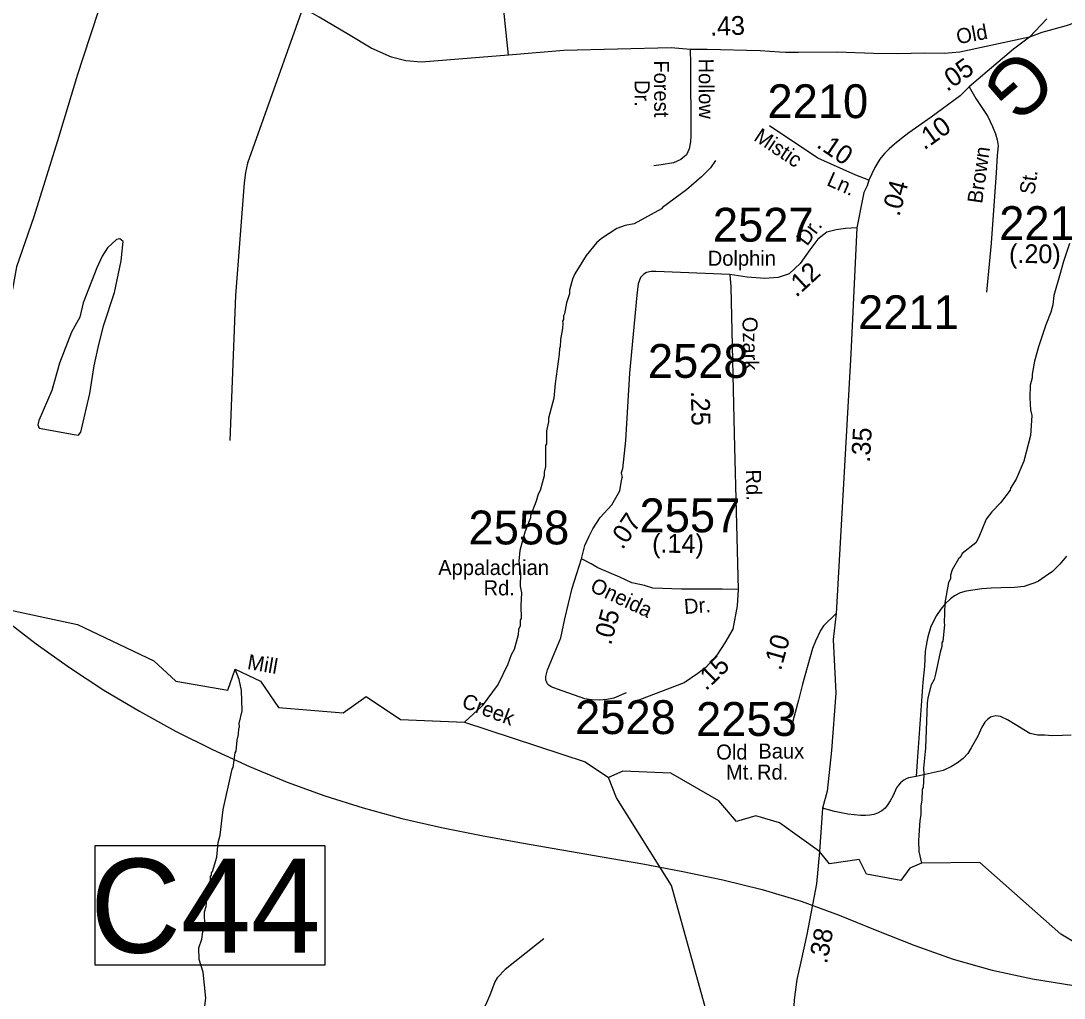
# Model space of a CAD drawing. Extents: x 1551653 to 1702041, y 811336 to 920032.
# Drawn here: x 1635666 to 1640216, y 886222 to 890487 of the extents above; entities that cross this region are included whole.
import ezdxf

# ---------------------------------------------------------------- set-up
doc = ezdxf.new("R2010")
doc.units = 0
for name, color, linetype in [('Old_Level_10', 7, 'Continuous'), ('Old_Level_11', 7, 'Continuous'), ('Old_Level_17', 7, 'Continuous'), ('Old_Level_21', 7, 'Continuous'), ('Old_Level_22', 7, 'Continuous'), ('Old_Level_29', 7, 'Continuous'), ('Old_Level_3', 7, 'Continuous'), ('Old_Level_31', 7, 'Continuous'), ('Old_Level_32', 7, 'Continuous'), ('Old_Level_35', 7, 'Continuous'), ('Old_Level_50', 7, 'Continuous'), ('Old_Level_59', 7, 'Continuous'), ('Old_Level_62', 7, 'Continuous'), ('Old_Level_7', 7, 'Continuous'), ('Old_Level_8', 7, 'Continuous')]:
    doc.layers.add(name, color=color, linetype=linetype)

msp = doc.modelspace()

# ---------------------------------------------------------------- linework, layer by layer
at = {"layer": 'Old_Level_29'}
for points in [[(1637792.773, 890337.299), (1637414.149, 890305.963), (1637344.626, 890312.588), (1637283.379, 890327.496), (1637193.991, 890367.248), (1637094.671, 890426.877), (1636967.21, 890503.069), (1636896.361, 890543.318), (1636853.323, 890569.819), (1636782.144, 890611.228), (1636707.653, 890654.293), (1636671.236, 890672.513), (1636621.576, 890694.046), (1636586.814, 890708.953), (1636509.013, 890733.798), (1636398.437, 890763.613), (1636156.759, 890808.335), (1636100.477, 890821.585), (1636009.434, 890841.461), (1635859.46, 890864.65), (1635794.902, 890874.588), (1635702.204, 890887.839), (1635553.224, 890907.716), (1635488.666, 890922.622)], [(1641478.168, 890424.105), (1641429.956, 890499.613), (1641381.744, 890560.44), (1641344.013, 890591.902), (1641312.57, 890617.072), (1641287.416, 890638.047), (1641255.973, 890654.827), (1641220.338, 890673.704), (1641184.703, 890682.094), (1641159.549, 890688.386), (1641121.818, 890694.678), (1641084.087, 890696.776), (1641042.163, 890694.678), (1641004.432, 890690.484), (1640931.066, 890673.704), (1640794.814, 890638.047), (1640578.908, 890573.025), (1640295.923, 890489.126), (1640225.568, 890464.643), (1640119.627, 890436.484), (1640065.001, 890414.952)], [(1640065.001, 890414.952), (1639762.075, 890350.354), (1639694.206, 890343.728), (1639608.13, 890345.385), (1639488.945, 890342.072), (1639384.66, 890343.728), (1639225.748, 890350.354), (1639057.896, 890348.697), (1639001.614, 890348.697), (1638975.129, 890350.354), (1638890.707, 890355.323), (1638659.623, 890361.948), (1638585.133, 890361.948), (1638502.366, 890368.574), (1638034.569, 890357.31), (1637792.773, 890337.299)]]:
    msp.add_lwpolyline(points, dxfattribs=at)
at = {"layer": 'Old_Level_3'}
msp.add_lwpolyline([(1635592.752, 887876.524), (1635732.668, 887767.627), (1635878.279, 887664.076), (1636028.792, 887566.047), (1636183.418, 887473.718), (1636341.364, 887387.268), (1636501.841, 887306.873), (1636664.057, 887232.713), (1636827.221, 887164.963), (1636991.394, 887104.322), (1637158.622, 887051.912), (1637328.598, 887006.551), (1637500.823, 886966.908), (1637674.798, 886931.651), (1637850.02, 886899.451), (1638025.991, 886868.978), (1638202.21, 886838.899), (1638378.177, 886807.884), (1638553.392, 886774.603), (1638727.354, 886737.725), (1638899.563, 886695.918), (1639068.852, 886644.914), (1639235.058, 886583.339), (1639399.82, 886516.797), (1639564.795, 886450.939), (1639731.634, 886391.417), (1639902.245, 886343.466), (1640078.641, 886306.625), (1640259.163, 886277.281)], dxfattribs=at)
at = {"layer": 'Old_Level_31'}
msp.add_line((1639148.769, 886861.969), (1639148.769, 886861.969), dxfattribs=at)
msp.add_lwpolyline([(1635989.945, 886887.644), (1636992.408, 886887.644), (1636992.408, 886365.976), (1635989.945, 886365.976), (1635989.945, 886887.644)], dxfattribs=at)
at = {"layer": 'Old_Level_32'}
for points in [[(1637792.773, 890337.299), (1637777.647, 890489.833), (1637766.984, 890595.332), (1637756.014, 890705.753), (1637743.916, 890826.733), (1637730.382, 890961.863), (1637716.029, 891105.502), (1637686.296, 891403.545)], [(1640141.422, 890495.862), (1640065.001, 890414.952)], [(1640065.001, 890414.952), (1639995.477, 890363.604), (1639881.259, 890265.88), (1639801.803, 890197.969)], [(1639801.803, 890197.969), (1639762.597, 890159.344), (1639635.839, 890066.467), (1639539.179, 889997.392), (1639507.079, 889973.632), (1639476.741, 889948.035), (1639452.722, 889928.111), (1639432.509, 889908.311), (1639412.371, 889882.507), (1639390.032, 889846.74), (1639364.691, 889791.225)], [(1639801.803, 890197.969), (1639831.596, 890147.533), (1639884.134, 890069.359), (1639894.184, 890047.235), (1639904.234, 890025.111), (1639916.294, 889992.931), (1639924.335, 889966.784), (1639928.354, 889940.638), (1639924.335, 889898.401), (1639920.314, 889823.984), (1639897.603, 889516.428), (1639877.382, 889302.582)], [(1639364.691, 889791.225), (1639307.713, 889813.593), (1639142.513, 889886.995), (1638931.796, 890028.032)], [(1639364.691, 889791.225), (1639356.653, 889767.165), (1639342.646, 889737.132), (1639336.643, 889709.1), (1639311.555, 889583.269)], [(1639311.555, 889583.269), (1639262.04, 889579.918), (1639221.56, 889574.394), (1639181.078, 889565.186), (1639142.437, 889533.878), (1639107.476, 889487.837), (1639065.155, 889427.064), (1639017.314, 889382.864), (1638969.472, 889366.289), (1638910.591, 889362.607), (1638833.308, 889368.132), (1638758.859, 889379.725)], [(1639311.555, 889583.269), (1639285.387, 889033.341), (1639221.322, 887900.393)], [(1638758.859, 889379.725), (1638762.366, 889325.824), (1638776.726, 888683.965), (1638795.265, 888005.054)], [(1638110.72, 888139.665), (1638126.233, 888197.634), (1638145.459, 888237.666), (1638160.288, 888269.576), (1638192.716, 888319.346), (1638243.412, 888375.301), (1638277.898, 888435.704), (1638284.796, 888471.946), (1638288.244, 888494.381)], [(1638038.3, 887877.346), (1638071.062, 888010.232), (1638110.72, 888139.665)], [(1638795.265, 888005.054), (1638724.569, 888006.78), (1638546.967, 888006.78), (1638422.818, 888010.232), (1638385.812, 888022.385), (1638365.887, 888026.594), (1638331.43, 888034.392), (1638277.977, 888058.553), (1638183.141, 888099.972), (1638153.828, 888117.23), (1638110.72, 888139.665)], [(1638795.265, 888005.054), (1638790.092, 887934.297), (1638771.125, 887832.476), (1638736.639, 887772.074), (1638702.154, 887718.574), (1638653.373, 887664.2), (1638619.232, 887638.679), (1638559.037, 887597.77), (1638333.154, 887511.481)], [(1639221.322, 887900.393), (1639167.001, 887846.867), (1639153.576, 887826.329), (1639132.405, 887779.13), (1639118.153, 887747.402), (1639074.767, 887591.795), (1639058.136, 887521.893), (1639029.131, 887414.223), (1639025.003, 887398.295)], [(1639221.322, 887900.393), (1639209.199, 887786.575), (1639221.039, 887552.779), (1639201.844, 887303.036), (1639182.65, 887125.334), (1639162.024, 887051.11), (1639148.769, 886861.969), (1639135.924, 886720.939), (1639093.995, 886499.267), (1639067.483, 886380.908), (1639049.808, 886302.668), (1639039.017, 886214.836), (1639033.839, 886130.59), (1639037.428, 886080.689), (1639032.133, 885974.961)]]:
    msp.add_lwpolyline(points, dxfattribs=at)
at = {"layer": 'Old_Level_35'}
for points in [[(1636100.477, 890821.585), (1636085.579, 890786.802), (1636040.885, 890644.355), (1635936.738, 890323.568), (1635914.068, 890251.786), (1635825.541, 889962.62), (1635722.756, 889631.719), (1635648.058, 889412.513), (1635630.679, 889315.61), (1635625.138, 889298.914), (1635608.924, 889279.032), (1635590.627, 889255.19), (1635510.01, 889167.979), (1635481.828, 889140.135), (1635240.706, 889110.715), (1635122.04, 889026.313)], [(1636896.361, 890543.318), (1636864.91, 890457.187), (1636754.148, 890144.044), (1636655.021, 889865.097), (1636646.806, 889825.242), (1636640.267, 889779.149), (1636602.059, 889287.845), (1636578.384, 888655.162)], [(1638585.133, 890361.948), (1638586.481, 890300.285), (1638587.662, 889984.479), (1638587.331, 889958.472), (1638581.12, 889928.58), (1638568.988, 889902.612), (1638544.733, 889880.893), (1638512.633, 889867.136), (1638458.611, 889857.629), (1638426.521, 889854.082)], [(1638758.859, 889379.725), (1638435.213, 889392.57), (1638415.203, 889392.776), (1638395.315, 889388.977), (1638383.146, 889381.021), (1638369.061, 889367.297), (1638358.884, 889339.289), (1638352.467, 889289.391), (1638321.348, 888949.828), (1638302.766, 888656.039), (1638290.887, 888531.139), (1638283.736, 888514.442), (1638288.244, 888494.381)], [(1640226.179, 888151.105), (1640197.442, 888115.668), (1640164.788, 888084.317), (1640133.905, 888061.531), (1640104.082, 888041.525), (1640088.938, 888034.829), (1640075.835, 888030.095), (1640062.928, 888025.154), (1640041.586, 888018.782), (1639999.453, 888013.438), (1639941.606, 888012.611), (1639897.557, 888011.509), (1639857.472, 888008.32), (1639789.218, 887997.703), (1639763.046, 887990.029), (1639737.987, 887977.933), (1639720.711, 887964.875), (1639697.446, 887942.736), (1639677.768, 887919.724), (1639659.198, 887892.086), (1639635.406, 887843.94), (1639621.485, 887798.999), (1639617.036, 887777.077), (1639610.599, 887736.184), (1639607.036, 887669.219), (1639599.654, 887601.329), (1639575.179, 887254.027), (1639571.462, 887189.266)], [(1638306.351, 887553.764), (1638252.475, 887531.28), (1638221.321, 887524.508), (1638190.451, 887521.936), (1638155.261, 887523.452), (1638126.547, 887528.439), (1638006.915, 887569.495), (1637979.11, 887579.866), (1637969.654, 887587.261), (1637963.188, 887593.996), (1637958.588, 887603.898), (1637956.511, 887610.141), (1637955.278, 887618.373), (1637955.435, 887625.975), (1637963.608, 887654.022), (1638021.058, 887794.509), (1638038.3, 887877.346)], [(1640246.642, 887369.396), (1640209.166, 887367.692), (1640164.875, 887365.987), (1640130.805, 887369.396), (1640101.846, 887369.396), (1640066.072, 887376.215), (1640003.043, 887415.419), (1639968.505, 887436.336), (1639938.788, 887450.949), (1639918.82, 887453.153), (1639904.778, 887451.438), (1639894.693, 887447.642), (1639882.488, 887437.884), (1639870.244, 887426.126), (1639857.994, 887404.364), (1639839.178, 887364.722), (1639810.12, 887313.485), (1639795.829, 887289.761), (1639775.379, 887268.164), (1639750.97, 887248.649), (1639724.638, 887233.177), (1639688.263, 887215.706), (1639571.462, 887189.266)], [(1639571.462, 887189.266), (1639537.709, 887182.747), (1639527.414, 887178.354), (1639517.502, 887173.154), (1639509.776, 887167.107), (1639503.257, 887161.435), (1639493.437, 887150.831), (1639489.126, 887145.516), (1639485.006, 887139.794), (1639470.314, 887106.074), (1639457.824, 887082.314), (1639447.496, 887066.517), (1639435.17, 887050.756), (1639420.924, 887039.04), (1639402.916, 887029.401), (1639386.997, 887023.922), (1639369.507, 887020.074), (1639350.665, 887018.456), (1639328.661, 887018.906), (1639273.152, 887024.837), (1639214.967, 887037.026), (1639162.024, 887051.11)], [(1637947.635, 886480.916), (1637919.577, 886459.276), (1637820.919, 886380.434), (1637779.21, 886346.664), (1637744.246, 886309.952), (1637734.095, 886292.951), (1637723.922, 886265.142), (1637711.507, 886235.175), (1637693.206, 886191.324), (1637674.912, 886157.675), (1637654.532, 886119.867), (1637605.844, 886038.21), (1637564.125, 885974.424), (1637520.215, 885911.278), (1637490.471, 885875.465), (1637470.336, 885849.658), (1637447.397, 885823.709), (1637405.727, 885782.135), (1637347.334, 885744.7)]]:
    msp.add_lwpolyline(points, dxfattribs=at)
at = {"layer": 'Old_Level_50'}
msp.add_line((1639149.197, 886860.783), (1639149.197, 886860.783), dxfattribs=at)
at = {"layer": 'Old_Level_59'}
for points in [[(1635553.351, 887929.895), (1635913.345, 887853.126), (1636246.473, 887693.861), (1636341.652, 887604.553), (1636569.19, 887565.853), (1636600.955, 887657.346), (1636711.943, 887605.174), (1636790.019, 887489.818), (1637072.583, 887467.491), (1637172.968, 887538.193), (1637321.686, 887437.723), (1637600.531, 887426.559), (1638126.953, 887252.471), (1638229.631, 887185.46)], [(1640542.057, 886297.338), (1640201.978, 886501.16), (1639847.955, 886813.659), (1639594.408, 886811.609), (1639542.686, 886789.182), (1639504.304, 886734.593), (1639354.818, 886762.899), (1639322.497, 886827.597), (1639193.212, 886807.379), (1639148.769, 886861.969), (1638975.042, 886987.322), (1638872.018, 887017.649), (1638787.174, 886993.387), (1638710.412, 887082.347), (1638500.323, 887203.657), (1638292.254, 887211.744), (1638229.631, 887185.46)], [(1639039.742, 882296.977), (1639031.028, 882687.499), (1639194.967, 883153.582), (1639239.976, 883379.242), (1639254.022, 883871.264), (1639198.965, 884144.906), (1639004.986, 884647.796), (1638946.956, 884724.486), (1638899.999, 884925.745), (1638840.022, 885501.428), (1638503.941, 886712.979), (1638263.972, 887096.5), (1638229.631, 887185.46)]]:
    msp.add_lwpolyline(points, dxfattribs=at)
at = {"layer": 'Old_Level_62'}
for points in [[(1638695.973, 889876.522), (1638673.519, 889844.944), (1638634.867, 889805.574), (1638569.968, 889748.672), (1638464.776, 889672.495), (1638460.675, 889666.549), (1638341.643, 889600.625), (1638301.555, 889593.243), (1638265.363, 889579.914), (1638198.619, 889537.058), (1638176.371, 889517.373), (1638131.464, 889462.112), (1638082.252, 889382.962), (1638071.794, 889359.176), (1638059.081, 889311.399), (1638058.773, 889295.404), (1638046.163, 889255.624), (1638037.345, 889207.745), (1638033.244, 889199.85), (1638033.039, 889183.856), (1638028.836, 889175.962), (1638030.681, 889167.862), (1638028.323, 889143.974), (1638019.608, 889096.094), (1638019.096, 889064.106), (1638014.892, 889056.211), (1638014.585, 889032.22), (1637996.437, 888904.473), (1637991.414, 888840.599), (1637968.038, 888752.939), (1637967.73, 888736.945), (1637959.118, 888697.165), (1637958.195, 888641.186), (1637954.094, 888633.189), (1637954.607, 888541.223), (1637948.25, 888517.334), (1637947.943, 888501.34), (1637930.923, 888437.672), (1637922.619, 888421.78), (1637914.109, 888389.894), (1637889.093, 888326.328), (1637888.99, 888318.331), (1637863.974, 888254.765), (1637842.648, 888175.102), (1637837.932, 888129.273), (1637845.109, 888075.14), (1637844.186, 888019.16), (1637849.723, 887991.068), (1637846.852, 887935.089), (1637847.877, 887879.11), (1637843.776, 887871.113), (1637843.366, 887847.122), (1637837.112, 887831.23), (1637834.754, 887807.342), (1637817.735, 887743.57), (1637805.329, 887719.784), (1637790.668, 887680.004), (1637747.299, 887592.755), (1637677.786, 887498.02), (1637600.531, 887426.559)], [(1635801.047, 888873.407), (1635744.76, 888742.379), (1635739.942, 888724.334), (1635745.786, 888709.058), (1635898.345, 888681.171), (1635917.927, 888679.325), (1635928.692, 888691.321), (1635967.345, 888860.386), (1635985.594, 888981.265), (1636003.331, 889061.338), (1636027.322, 889156.379), (1636074.689, 889301.146), (1636103.807, 889440.069), (1636112.521, 889523.217), (1636097.553, 889535.52), (1636083.917, 889532.752), (1636044.034, 889495.433), (1636020.863, 889459.446), (1635997.487, 889408.286), (1635937.92, 889256.137), (1635923.463, 889194.211), (1635887.682, 889128.082), (1635834.368, 888992.543), (1635801.047, 888873.407)], [(1640239.605, 889514.298), (1640213.666, 889436.788), (1640199.004, 889383.679), (1640171.938, 889287.407), (1640167.221, 889247.525), (1640158.712, 889215.639), (1640135.848, 889160.07), (1640104.27, 889064.618), (1640087.251, 889000.95), (1640076.383, 888945.073), (1640076.076, 888929.079), (1640067.566, 888897.193), (1640066.746, 888841.214), (1640069.822, 888789.233), (1640075.46, 888765.14), (1640070.027, 888677.172), (1640040.192, 888565.727), (1640006.973, 888486.269), (1639982.367, 888446.694), (1639980.214, 888438.799), (1639939.306, 888383.435), (1639900.654, 888344.065), (1639876.15, 888312.487), (1639844.879, 888233.03), (1639830.526, 888209.346), (1639771.778, 888162.287), (1639763.576, 888146.498), (1639755.374, 888138.603), (1639728.615, 888091.031), (1639720.31, 888067.245), (1639720.003, 888051.251), (1639711.801, 888035.359), (1639696.319, 887947.597), (1639692.936, 887859.63), (1639694.781, 887851.633), (1639687.604, 887779.762), (1639683.503, 887771.868), (1639683.196, 887755.873), (1639674.891, 887731.985), (1639655.309, 887636.328), (1639648.952, 887612.44), (1639636.547, 887588.653), (1639621.68, 887532.879), (1639619.22, 887508.991), (1639612.043, 887313.063), (1639602.61, 887225.199), (1639604.148, 887197.209), (1639601.278, 887141.23), (1639597.177, 887133.335), (1639596.356, 887085.353), (1639591.948, 887061.465), (1639591.333, 887021.479), (1639586.924, 886997.488), (1639581.49, 886909.623), (1639582.72, 886861.641), (1639594.408, 886811.609)], [(1636452.908, 886062.861), (1636473.516, 886222.494), (1636461.315, 886334.76), (1636444.296, 886391.047), (1636443.065, 886441.079), (1636455.676, 886478.809), (1636460.187, 886510.797), (1636468.594, 886534.583), (1636467.672, 886598.662), (1636474.028, 886622.551), (1636481.205, 886696.369), (1636489.51, 886718.207), (1636489.715, 886728.255), (1636493.816, 886734.201), (1636494.123, 886752.143), (1636498.224, 886758.09), (1636498.327, 886768.138), (1636502.428, 886773.982), (1636521.498, 886837.65), (1636526.522, 886901.626), (1636535.031, 886933.41), (1636548.872, 887045.265), (1636587.627, 887220.585), (1636591.831, 887228.479), (1636600.853, 887292.353), (1636604.954, 887300.248), (1636609.773, 887348.127), (1636616.129, 887372.016), (1636616.539, 887398.058), (1636620.64, 887404.004), (1636618.898, 887419.998), (1636631.816, 887475.772), (1636629.253, 887563.842), (1636617.975, 887612.029), (1636600.955, 887657.346)]]:
    msp.add_lwpolyline(points, dxfattribs=at)

# ---------------------------------------------------------------- texts
at = {"layer": 'Old_Level_10'}
for s, p in [('Forest', (1638427.801, 890314.27)), ('Hollow', (1638622.374, 890322.025)), ('Dr.', (1638343.49, 890228.587))]:
    msp.add_text(s, height=65.6167, rotation=270.214283, dxfattribs=at).set_placement(p)
at = {"layer": 'Old_Level_11'}
for s, rotation, p in [('Mistic', 326.204864, (1638858.261, 889968.095)), ('Brown', 81.914944, (1639858.405, 889686.834)), ('Ln.', 336.043317, (1639176.47, 889770.585)), ('St.', 81.914944, (1640086.169, 889725.578)), ('Dr.', 53.147111, (1639095.029, 889500.885)), ('Ozark', 271.281656, (1638813.069, 889194.416)), ('Rd.', 271.373936, (1638828.001, 888528.055)), ('Oneida', 334.928047, (1638144.412, 887999.851)), ('Dr.', 4.496158, (1638560.929, 887897.655))]:
    msp.add_text(s, height=65.6167, rotation=rotation, dxfattribs=at).set_placement(p)
for s, height, p in [('Dolphin', 65.6167, (1638661.874, 889417.861)), ('Appalachian', 65.61666, (1637486.532, 888068.203)), ('Rd.', 65.6167, (1637684.331, 887979.465)), ('Old', 65.6167, (1638698.826, 887262.99)), ('Baux', 65.6167, (1638882.746, 887267.357)), ('Rd.', 65.6167, (1638876.701, 887175.51)), ('Mt.', 65.6167, (1638741.755, 887175.51))]:
    msp.add_text(s, height=height, dxfattribs=at).set_placement(p)
at = {"layer": 'Old_Level_17'}
for s, rotation, p in [('.43', 1.738503, (1638672.951, 890421.73)), ('.05', 35.211119, (1639705.536, 890175.27)), ('.10', 35.550186, (1639606.086, 889920.6)), ('.10', 326.204864, (1639132.011, 889937.873)), ('.04', 74.833231, (1639497.425, 889630.09)), ('(.20)', 359.650542, (1639975.759, 889429.856)), ('.12', 42.734186, (1639048.038, 889277.4)), ('.25', 271.281656, (1638588.285, 888871.252)), ('.35', 86.763539, (1639369.176, 888557.751)), ('.07', 55.683481, (1638290.181, 888175.568)), ('(.14)', 359.516042, (1638419.134, 888165.966)), ('.05', 75.096903, (1638239.88, 887759.02)), ('.10', 74.420647, (1638980.948, 887647.942)), ('.15', 44.408083, (1638654.374, 887559.997)), ('.38', 79.289133, (1639181.671, 886368.807))]:
    msp.add_text(s, height=82.0208, rotation=rotation, dxfattribs=at).set_placement(p)
at = {"layer": 'Old_Level_21'}
for s, rotation, p in [('Mill', 350.025981, (1636650.706, 887658.835)), ('Creek', 339.268336, (1637584.393, 887492.907))]:
    msp.add_text(s, height=65.6167, rotation=rotation, dxfattribs=at).set_placement(p)
at = {"layer": 'Old_Level_22'}
msp.add_text('G', height=246.062, rotation=220.716825, dxfattribs=at).set_placement((1640036.204, 890380.732))
at = {"layer": 'Old_Level_31'}
msp.add_text('C44', height=410.1042, dxfattribs=at).set_placement((1635968.462, 886420.181))
at = {"layer": 'Old_Level_7'}
msp.add_text('Old', height=65.6167, rotation=10.321794, dxfattribs=at).set_placement((1639752.193, 890384.397))
at = {"layer": 'Old_Level_8'}
for s, p in [('2210', (1638922.503, 890062.064)), ('2527', (1638684.331, 889523.102)), ('2212', (1639933.121, 889530.123)), ('2211', (1639317.59, 889141.204)), ('2528', (1638400.894, 888928.732)), ('2557', (1638364.607, 888254.895)), ('2558', (1637618.846, 888201.858)), ('2528', (1638083.496, 887374.267)), ('2253', (1638611.126, 887366.224))]:
    msp.add_text(s, height=147.6375, dxfattribs=at).set_placement(p)

doc.saveas('drawing.dxf')
